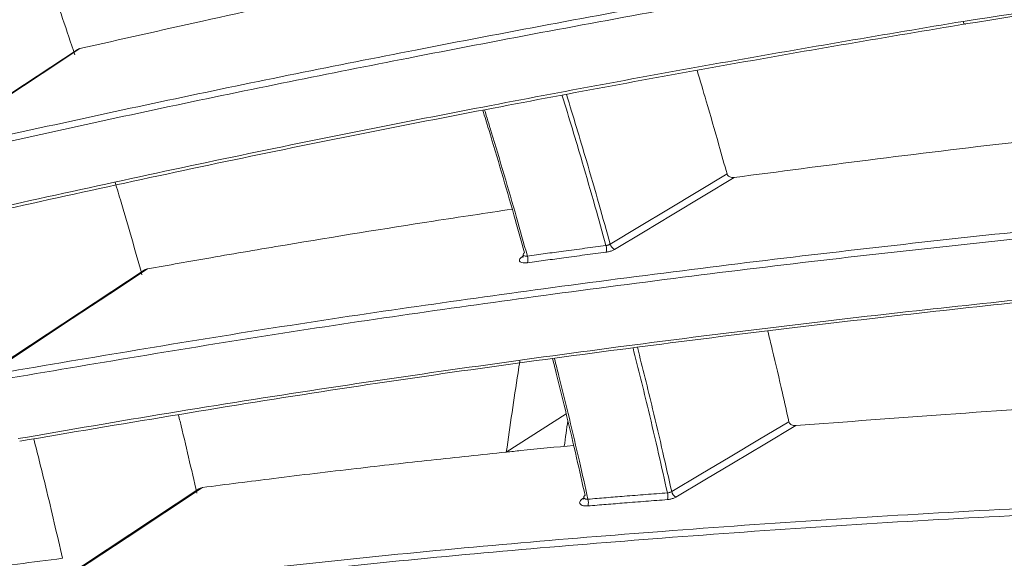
# Model space of a CAD drawing. Header units: millimetres. Extents: x 0 to 1118, y 0 to 864.
# Tile 287 of 313: x 825.73 to 835.42, y 587.06 to 592.36. Entities that reach past the tile are written whole.
import ezdxf

# ---------------------------------------------------------------- set-up
doc = ezdxf.new("R2010")
doc.units = ezdxf.units.MM

msp = doc.modelspace()

# ---------------------------------------------------------------- linework, layer by layer
at = {"color": 7, "linetype": 'Continuous', "lineweight": 15}
for p, q in [((826.2923, 592.0691), (824.8231, 591.1026)), ((826.952, 589.9006), (825.4826, 588.9313)), ((827.4902, 587.7484), (826.02, 586.7764))]:
    msp.add_line(p, q, dxfattribs=at)
at = {"color": 9, "linetype": 'Continuous', "lineweight": 0}
for p, q in [((830.6719, 590.0326), (830.6826, 590.0396)), ((831.1052, 588.4876), (830.516, 588.1095)), ((831.2647, 587.6487), (831.2785, 587.6579))]:
    msp.add_line(p, q, dxfattribs=at)
at = {"color": 7, "linetype": 'Continuous', "lineweight": 15, "flags": 128}
msp.add_lwpolyline([(835.0122, 592.3487), (835.015, 592.3406), (835.0181, 592.3336), (835.0214, 592.3278), (835.0248, 592.3234), (835.0283, 592.3207), (835.0316, 592.3196), (835.0347, 592.3204), (835.0374, 592.3228)], dxfattribs=at)
at = {"color": 9, "linetype": 'Continuous', "lineweight": 0, "flags": 128}
for points in [[(826.3191, 592.0802), (825.9486, 591.8365), (825.5781, 591.5929), (825.2076, 591.3492), (824.8371, 591.1055)], [(831.5388, 590.156), (831.8263, 590.3287), (832.1138, 590.5014), (832.4013, 590.674), (832.6887, 590.8467)], [(832.7591, 590.8117), (832.4537, 590.6282), (832.1482, 590.4447), (831.8653, 590.2747), (831.5823, 590.1048)], [(830.6719, 590.0326), (830.6787, 590.032), (830.6822, 590.0325)], [(826.9832, 589.9126), (826.6122, 589.6679), (826.2411, 589.4232), (825.8701, 589.1784), (825.4991, 588.9337)], [(832.1438, 587.7207), (832.4323, 587.8925), (832.7208, 588.0643), (833.0093, 588.236), (833.2978, 588.4078)], [(833.3663, 588.37), (833.0598, 588.1875), (832.7534, 588.005), (832.4695, 587.836), (832.1857, 587.667)], [(827.5256, 587.761), (827.1539, 587.5153), (826.7822, 587.2696), (826.4106, 587.0239), (826.0389, 586.7782)], [(831.2647, 587.6487), (831.2717, 587.6476), (831.2776, 587.6481)]]:
    msp.add_lwpolyline(points, dxfattribs=at)
at = {"color": 9, "linetype": 'Continuous', "lineweight": 0}
for centre, radius, start, end in [((831.3677, 590.1055), 0.1347, 347.86602, 16.01376), ((831.6115, 590.1737), 0.0749, 193.6902, 247.04388), ((830.588, 590.0002), 0.1406, 349.0002, 15.93767), ((831.951, 587.675), 0.1546, 347.66964, 12.4951), ((832.2199, 587.7369), 0.0778, 191.99247, 243.89573), ((831.1615, 587.6111), 0.1621, 348.79948, 12.43614)]:
    msp.add_arc(centre, radius, start, end, dxfattribs=at)
for points, knots in [([(834.8263, 593.0023), (834.8263, 593.0023), (835.4416, 593.1039), (836.6746, 593.2778), (838.5333, 593.4485), (840.3988, 593.5248), (842.2918, 593.5031), (844.2045, 593.3758), (846.1305, 593.1358), (848.0423, 592.7827), (849.3024, 592.4712), (849.9289, 592.2962), (849.9289, 592.2962)], [0, 0, 0, 0, 0.000001, 0.121674, 0.243345, 0.366131, 0.488915, 0.616491, 0.744432, 0.872018, 0.999999, 1, 1, 1, 1]), ([(849.9081, 592.2353), (849.2819, 592.3986), (848.0275, 592.7256), (846.1188, 593.0713), (844.1941, 593.3129), (842.2897, 593.4389), (840.4091, 593.461), (838.5521, 593.3846), (836.6899, 593.2195), (835.4483, 593.0316), (834.8276, 592.9376)], [0, 0, 0, 0, 0.127578, 0.255557, 0.383129, 0.511071, 0.632731, 0.754394, 0.877196, 1, 1, 1, 1]), ([(831.4972, 590.1426), (831.4613, 590.2717), (831.3853, 590.5451), (831.243, 591.0359), (831.1342, 591.3996), (831.0663, 591.6186), (831.0658, 591.6202)], [0, 0, 0, 0, 0.262395, 0.556078, 0.996778, 1, 1, 1, 1]), ([(831.1091, 591.6282), (831.1749, 591.4115), (831.2848, 591.0499), (831.4265, 590.5593), (831.5028, 590.2854), (831.5388, 590.156)], [0, 0, 0, 0, 0.44094, 0.735873, 1, 1, 1, 1]), ([(830.3015, 591.4778), (830.3239, 591.4054), (830.3898, 591.1924), (830.4951, 590.8391), (830.6135, 590.4318), (830.6879, 590.1652), (830.7232, 590.0388)], [0, 0, 0, 0, 0.150691, 0.443345, 0.736021, 1, 1, 1, 1]), ([(825.5469, 588.8898), (826.4391, 589.0409), (828.2258, 589.3436), (830.9764, 589.7372), (833.7968, 590.0916), (835.7171, 590.2966), (836.6716, 590.3905), (836.6716, 590.3905)], [0, 0, 0, 0, 0.237257, 0.475165, 0.737588, 0.999999, 1, 1, 1, 1]), ([(836.6701, 590.3246), (835.713, 590.2258), (833.7989, 590.0282), (830.9811, 589.6714), (828.2333, 589.2789), (826.4481, 588.9765), (825.5543, 588.8252)], [0, 0, 0, 0, 0.262443, 0.52488, 0.762142, 1, 1, 1, 1]), ([(830.7232, 590.0388), (830.7824, 590.0469), (830.9008, 590.063), (831.0889, 590.0884), (831.2878, 590.115), (831.4274, 590.1334), (831.4972, 590.1426)], [0, 0, 0, 0, 0.229167, 0.458335, 0.729166, 1, 1, 1, 1]), ([(831.5388, 590.156), (831.5367, 590.1548), (831.5325, 590.1524), (831.5251, 590.1493), (831.5173, 590.1466), (831.5099, 590.1447), (831.5031, 590.1434), (831.4992, 590.1429), (831.4972, 590.1426)], [0, 0, 0, 0, 0.181166, 0.367608, 0.548822, 0.735307, 0.866678, 1, 1, 1, 1]), ([(831.4994, 590.0771), (831.5033, 590.0777), (831.5111, 590.0789), (831.5244, 590.0817), (831.5392, 590.0857), (831.5548, 590.0912), (831.5695, 590.0976), (831.578, 590.1023), (831.5823, 590.1048)], [0, 0, 0, 0, 0.131313, 0.264574, 0.445805, 0.632288, 0.813516, 1, 1, 1, 1]), ([(830.726, 589.9734), (830.7154, 589.9724), (830.6941, 589.9704), (830.6682, 589.9742), (830.6504, 589.9826), (830.6431, 589.9952), (830.647, 590.0102), (830.6586, 590.0232), (830.6689, 590.0304), (830.6719, 590.0326)], [0, 0, 0, 0, 0.15563, 0.311259, 0.466952, 0.622672, 0.778342, 0.933908, 1, 1, 1, 1]), ([(830.7232, 590.0388), (830.7178, 590.0384), (830.7071, 590.0377), (830.6941, 590.0402), (830.6851, 590.0447), (830.6834, 590.049), (830.6827, 590.0509)], [0, 0, 0, 0, 0.26036, 0.520865, 0.781524, 1, 1, 1, 1]), ([(831.4994, 590.0771), (831.4297, 590.0679), (831.2902, 590.0495), (831.0915, 590.0229), (830.9034, 589.9976), (830.7852, 589.9814), (830.726, 589.9734)], [0, 0, 0, 0, 0.270832, 0.541668, 0.770833, 1, 1, 1, 1]), ([(832.1019, 587.7085), (832.0734, 587.8363), (832.0128, 588.107), (831.9015, 588.5824), (831.8145, 588.9307), (831.7634, 589.1354)], [0, 0, 0, 0, 0.269387, 0.570723, 1, 1, 1, 1]), ([(831.807, 589.1407), (831.8574, 588.9387), (831.9438, 588.5929), (832.0546, 588.1198), (832.1152, 587.8488), (832.1438, 587.7207)], [0, 0, 0, 0, 0.4257793, 0.7287599, 1, 1, 1, 1]), ([(830.9908, 589.0285), (831.0054, 588.9711), (831.0556, 588.7742), (831.1373, 588.4385), (831.2326, 588.0349), (831.2918, 587.7711), (831.3198, 587.646)], [0, 0, 0, 0, 0.124074, 0.425923, 0.727794, 1, 1, 1, 1]), ([(826.0883, 586.7265), (827.0855, 586.8454), (829.0835, 587.0834), (832.1474, 587.3478), (835.2768, 587.5511), (837.3985, 587.6404), (838.4525, 587.674), (838.4525, 587.674)], [0, 0, 0, 0, 0.238325, 0.477478, 0.738746, 0.999999, 1, 1, 1, 1]), ([(831.3198, 587.646), (831.3796, 587.6509), (831.4992, 587.6608), (831.6893, 587.6762), (831.8903, 587.6921), (832.0314, 587.703), (832.1019, 587.7085)], [0, 0, 0, 0, 0.2290963, 0.4581948, 0.7290957, 1, 1, 1, 1]), ([(832.1438, 587.7207), (832.1417, 587.7195), (832.1375, 587.7171), (832.1301, 587.7141), (832.1222, 587.7116), (832.1147, 587.71), (832.1079, 587.7089), (832.1039, 587.7086), (832.1019, 587.7085)], [0, 0, 0, 0, 0.1809679, 0.3672064, 0.5481898, 0.7344434, 0.8662319, 1, 1, 1, 1]), ([(832.102, 587.642), (832.106, 587.6424), (832.1139, 587.6431), (832.1273, 587.6454), (832.1423, 587.6489), (832.158, 587.6539), (832.1729, 587.6599), (832.1814, 587.6646), (832.1857, 587.667)], [0, 0, 0, 0, 0.131748, 0.265469, 0.446479, 0.632737, 0.813743, 1, 1, 1, 1]), ([(838.448, 587.6074), (837.3908, 587.5674), (835.2764, 587.4874), (832.1504, 587.2807), (829.0896, 587.0176), (827.0934, 586.7798), (826.0937, 586.6607)], [0, 0, 0, 0, 0.261288, 0.522571, 0.76091, 1, 1, 1, 1]), ([(831.3205, 587.5796), (831.3098, 587.5792), (831.2883, 587.5785), (831.2619, 587.5845), (831.2438, 587.595), (831.2361, 587.6093), (831.2398, 587.6257), (831.2514, 587.6393), (831.2616, 587.6466), (831.2647, 587.6487)], [0, 0, 0, 0, 0.155646, 0.31129, 0.467014, 0.622795, 0.778554, 0.934221, 1, 1, 1, 1]), ([(831.3198, 587.646), (831.3144, 587.646), (831.3036, 587.6459), (831.2904, 587.6494), (831.2812, 587.6549), (831.2794, 587.6599), (831.2786, 587.6622)], [0, 0, 0, 0, 0.257835, 0.515849, 0.774092, 1, 1, 1, 1]), ([(832.102, 587.642), (832.0315, 587.6366), (831.8905, 587.6257), (831.6897, 587.6097), (831.4998, 587.5944), (831.3803, 587.5845), (831.3205, 587.5796)], [0, 0, 0, 0, 0.270902, 0.541808, 0.770903, 1, 1, 1, 1])]:
    msp.add_open_spline(points, degree=3, knots=knots, dxfattribs=at)
at = {"color": 7, "linetype": 'Continuous', "lineweight": 15}
for points, knots in [([(824.883, 591.0694), (825.6758, 591.2451), (827.2632, 591.5968), (829.7163, 592.0902), (832.2415, 592.5631), (833.9677, 592.8603), (834.8263, 593.0023), (834.8263, 593.0023)], [0, 0, 0, 0, 0.236149, 0.472797, 0.736403, 0.999999, 1, 1, 1, 1]), ([(826.2691, 592.0184), (826.1892, 592.2574), (826.079, 592.5868), (825.9604, 592.9164), (825.9279, 593.0069)], [0, 0, 0, 0, 0.725476, 1, 1, 1, 1]), ([(834.8276, 592.9376), (833.967, 592.7919), (832.2458, 592.5004), (829.7227, 592.0259), (827.272, 591.5334), (825.6859, 591.1821), (824.8921, 591.0063)], [0, 0, 0, 0, 0.263625, 0.527242, 0.76339, 1, 1, 1, 1]), ([(829.8422, 592.8422), (829.5072, 592.7731), (828.7368, 592.6143), (827.5624, 592.3613), (826.7214, 592.1712), (826.3191, 592.0802)], [0, 0, 0, 0, 0.286325, 0.658549, 1, 1, 1, 1]), ([(835.0122, 592.3487), (835.6435, 592.4438), (836.9075, 592.6342), (838.8091, 592.7975), (840.713, 592.8674), (842.5889, 592.8325), (844.4345, 592.698), (846.2506, 592.4631), (848.0605, 592.1325), (849.2546, 591.8233), (849.8516, 591.6687)], [0, 0, 0, 0, 0.126999, 0.254297, 0.381304, 0.508639, 0.630813, 0.752984, 0.876493, 1, 1, 1, 1]), ([(849.8723, 591.6482), (849.8722, 591.6482), (849.2843, 591.8107), (848.1004, 592.1016), (846.2994, 592.4376), (844.4772, 592.6726), (842.6207, 592.8083), (840.7386, 592.8423), (838.8366, 592.7736), (836.9341, 592.6046), (835.6693, 592.4272), (835.0374, 592.3228), (835.0374, 592.3228)], [0, 0, 0, 0, 0.000001, 0.122148, 0.244298, 0.367807, 0.491319, 0.618329, 0.74567, 0.872683, 0.999999, 1, 1, 1, 1]), ([(825.0817, 590.4194), (825.967, 590.6151), (827.7376, 591.0065), (830.2754, 591.5091), (832.7028, 591.9592), (834.2421, 592.2188), (835.0122, 592.3487)], [0, 0, 0, 0, 0.264013, 0.528034, 0.763856, 1, 1, 1, 1]), ([(835.0374, 592.3228), (835.0374, 592.3228), (834.2698, 592.1961), (832.7263, 591.932), (830.2983, 591.4835), (827.757, 590.9798), (825.9849, 590.5881), (825.0989, 590.3922)], [0, 0, 0, 0, 0.000001, 0.23581, 0.471926, 0.735953, 1, 1, 1, 1]), ([(826.2928, 592.0684), (826.2945, 592.0698), (826.3019, 592.0759), (826.3116, 592.0783), (826.3191, 592.0802)], [0, 0, 0, 0, 0.229127, 1, 1, 1, 1]), ([(832.3947, 591.8655), (832.4247, 591.7651), (832.498, 591.5203), (832.5955, 591.1807), (832.6622, 590.9417), (832.6887, 590.8467)], [0, 0, 0, 0, 0.295192, 0.720091, 1, 1, 1, 1]), ([(830.6953, 590.0713), (830.6607, 590.1955), (830.5869, 590.4596), (830.4692, 590.8642), (830.3668, 591.2077), (830.3039, 591.4112), (830.2843, 591.4744)], [0, 0, 0, 0, 0.26604, 0.565598, 0.865134, 1, 1, 1, 1]), ([(835.9996, 591.211), (835.8382, 591.1931), (835.2006, 591.1225), (834.1208, 590.9907), (833.1992, 590.8695), (832.7591, 590.8117)], [0, 0, 0, 0, 0.150465, 0.594348, 1, 1, 1, 1]), ([(826.9295, 589.8542), (826.8628, 590.0919), (826.7778, 590.3951), (826.6847, 590.6991), (826.6646, 590.7648)], [0, 0, 0, 0, 0.784171, 1, 1, 1, 1]), ([(832.6887, 590.8467), (832.6904, 590.8426), (832.6937, 590.8342), (832.7042, 590.824), (832.718, 590.8161), (832.737, 590.8105), (832.751, 590.8112), (832.7591, 590.8117)], [0, 0, 0, 0, 0.164309, 0.328099, 0.503867, 0.714997, 1, 1, 1, 1]), ([(830.5743, 590.5003), (830.3166, 590.4616), (829.5735, 590.35), (828.5832, 590.1891), (827.6432, 590.0295), (827.1908, 589.9494), (826.9832, 589.9126)], [0, 0, 0, 0, 0.216161, 0.623371, 0.82714, 1, 1, 1, 1]), ([(830.6821, 590.0508), (830.6829, 590.0452), (830.6842, 590.0357), (830.6802, 590.0287), (830.6803, 590.0288), (830.6803, 590.0289)], [0, 0, 0, 0, 0.507158, 0.853393, 1, 1, 1, 1]), ([(830.6827, 590.0509), (830.6825, 590.0513), (830.6809, 590.0538), (830.6833, 590.0599), (830.6887, 590.0665), (830.6938, 590.0702), (830.6953, 590.0713)], [0, 0, 0, 0, 0.062631, 0.449535, 0.835908, 1, 1, 1, 1]), ([(826.9526, 589.8998), (826.9555, 589.902), (826.9643, 589.9085), (826.9756, 589.911), (826.9832, 589.9126)], [0, 0, 0, 0, 0.332082, 1, 1, 1, 1]), ([(825.7114, 588.2418), (826.2064, 588.3271), (827.1967, 588.4979), (829.1693, 588.8079), (831.5194, 589.1396), (834.2363, 589.474), (835.9597, 589.6507), (836.8221, 589.7392)], [0, 0, 0, 0, 0.131702, 0.263529, 0.527031, 0.763318, 1, 1, 1, 1]), ([(836.8454, 589.7152), (836.8454, 589.7152), (835.9864, 589.631), (834.258, 589.4484), (831.5404, 589.1151), (828.6972, 588.7183), (826.7163, 588.3839), (825.7257, 588.2168)], [0, 0, 0, 0, 0.000001, 0.236283, 0.472939, 0.736454, 1, 1, 1, 1]), ([(833.0905, 589.298), (833.1051, 589.2385), (833.1546, 589.0357), (833.2235, 588.739), (833.2767, 588.5021), (833.2978, 588.4078)], [0, 0, 0, 0, 0.2001365, 0.6817462, 1, 1, 1, 1]), ([(831.2912, 587.6836), (831.2637, 587.8064), (831.2051, 588.0677), (831.1104, 588.4684), (831.0314, 588.793), (830.984, 588.979), (830.9721, 589.0258)], [0, 0, 0, 0, 0.27523, 0.585518, 0.895782, 1, 1, 1, 1]), ([(830.6497, 589.0072), (830.6435, 588.9678), (830.5961, 588.6676), (830.5532, 588.3689), (830.516, 588.1095)], [0, 0, 0, 0, 0.131119, 1, 1, 1, 1]), ([(836.6612, 588.5927), (836.5851, 588.5887), (835.9813, 588.5571), (834.884, 588.4859), (833.8583, 588.4076), (833.3663, 588.37)], [0, 0, 0, 0, 0.069723, 0.553824, 1, 1, 1, 1]), ([(827.4684, 587.7061), (827.4157, 587.9415), (827.3585, 588.1967), (827.2941, 588.4532), (827.2892, 588.4731)], [0, 0, 0, 0, 0.9224716, 1, 1, 1, 1]), ([(831.0863, 588.1662), (831.0921, 588.209), (831.1035, 588.2936), (831.1154, 588.3784), (831.1212, 588.4204)], [0, 0, 0, 0, 0.505055, 1, 1, 1, 1]), ([(833.2978, 588.4078), (833.2992, 588.4037), (833.3021, 588.3954), (833.312, 588.3849), (833.3253, 588.3764), (833.3431, 588.3705), (833.3574, 588.3694), (833.3654, 588.37), (833.3663, 588.37)], [0, 0, 0, 0, 0.1641827, 0.3278633, 0.5031445, 0.7133461, 0.9683796, 1, 1, 1, 1]), ([(826.1461, 587.0642), (826.0931, 587.2975), (826.0043, 587.6883), (825.9043, 588.0811), (825.864, 588.2394)], [0, 0, 0, 0, 0.597001, 1, 1, 1, 1]), ([(831.1789, 588.1754), (831.0051, 588.1585), (830.7843, 588.1371), (830.5631, 588.1143), (830.516, 588.1095)], [0, 0, 0, 0, 0.786766, 1, 1, 1, 1]), ([(830.516, 588.1095), (830.27, 588.0837), (829.7781, 588.032), (829.0146, 587.9456), (828.2638, 587.8559), (827.7591, 587.791), (827.5256, 587.761)], [0, 0, 0, 0, 0.247397, 0.494848, 0.766271, 1, 1, 1, 1]), ([(827.4907, 587.7476), (827.4949, 587.7505), (827.5052, 587.7574), (827.518, 587.7597), (827.5256, 587.761)], [0, 0, 0, 0, 0.411143, 1, 1, 1, 1]), ([(831.2786, 587.6622), (831.2784, 587.6625), (831.2768, 587.6654), (831.2792, 587.6718), (831.2846, 587.6788), (831.2897, 587.6825), (831.2912, 587.6836)], [0, 0, 0, 0, 0.049302, 0.442083, 0.834331, 1, 1, 1, 1]), ([(831.2779, 587.6619), (831.2782, 587.6611), (831.2802, 587.6561), (831.2775, 587.6466), (831.2765, 587.6451), (831.2761, 587.6446)], [0, 0, 0, 0, 0.101445, 0.653213, 1, 1, 1, 1]), ([(826.1461, 587.0642), (825.9989, 587.0454), (825.6849, 587.0053), (825.3706, 586.963), (825.2037, 586.9405)], [0, 0, 0, 0, 0.468873, 1, 1, 1, 1])]:
    msp.add_open_spline(points, degree=3, knots=knots, dxfattribs=at)

doc.saveas('drawing.dxf')
